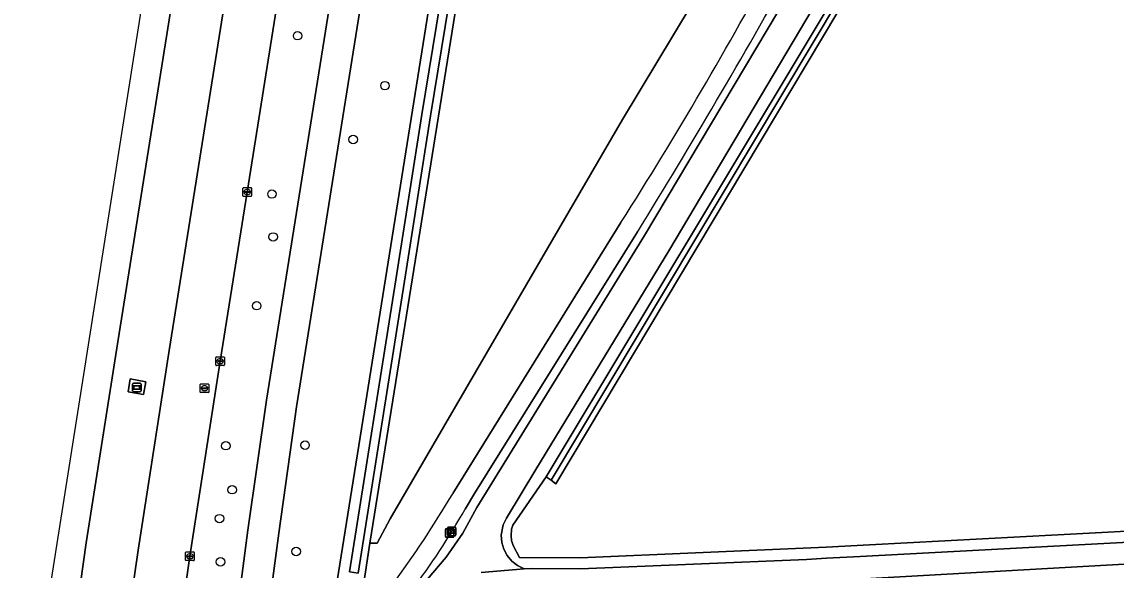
# Model space of a CAD drawing. Extents: x 160203 to 161530, y 379528 to 381797.
# Drawn here: x 160229.1 to 160354.9, y 379837.7 to 379900.8 of the extents above; entities that cross this region are included whole.
import ezdxf

# ---------------------------------------------------------------- set-up
doc = ezdxf.new("R2010")
doc.units = 0
for name, color, linetype in [('IMGEO_Berm_groen', 7, 'Continuous'), ('IMGEO_Boom', 7, 'Continuous'), ('IMGEO_Fietspad_gesloten', 7, 'Continuous'), ('IMGEO_Grasland_agrarisch', 7, 'Continuous'), ('IMGEO_Grasland_overig', 7, 'Continuous'), ('IMGEO_Groenvoorziening', 7, 'Continuous'), ('IMGEO_Kolk', 7, 'Continuous'), ('IMGEO_Loofbos', 7, 'Continuous'), ('IMGEO_Naaldbos', 7, 'Continuous'), ('IMGEO_Oever', 7, 'Continuous'), ('IMGEO_Reclamebord', 7, 'Continuous'), ('IMGEO_Rijbaan_lokaal_halfverhard', 7, 'Continuous'), ('IMGEO_Rijbaan_lokaal_onverhard', 7, 'Continuous'), ('IMGEO_Rijbaan_regionaal_gesloten', 7, 'Continuous'), ('IMGEO_Rioolput', 7, 'Continuous'), ('IMGEO_Terreindeel_open', 7, 'Continuous'), ('IMGEO_Verkeersbordpaal', 7, 'Continuous'), ('IMGEO_Waterloop', 7, 'Continuous'), ('IMGEO_Wegwijzer', 7, 'Continuous')]:
    doc.layers.add(name, color=color, linetype=linetype)

msp = doc.modelspace()

# ---------------------------------------------------------------- linework, layer by layer
at = {"layer": 'IMGEO_Berm_groen'}
for points in [[(160276.59, 379978.75), (160279.97, 380000), (160284.77, 380030.19), (160278.87, 380031.17), (160277.11, 380020.2), (160273.87, 380000), (160273.74, 379999.16), (160270.62, 379979.38), (160267.54, 379959.87), (160264.35, 379939.85), (160261.27, 379920.43), (160258.37, 379902.43), (160255, 379881.24), (160251.87, 379861.76), (160248.41, 379839.31), (160245.78, 379820.99), (160252.12, 379820.16), (160254.02, 379834.36), (160255.08, 379842.3), (160257.22, 379857.27)], [(160243.35, 379859.41), (160243.06, 379857.92), (160241.29, 379858.24), (160241.55, 379859.73)]]:
    msp.add_lwpolyline(points, close=True, dxfattribs=at)
for points in [[(160261.76, 380000), (160240.13, 379864), (160236.49, 379840.86), (160233.89, 379822.55), (160233.54, 379820.08), (160231.01, 379801.2), (160230.11, 379794.14), (160229.08, 379785.64), (160233.85, 379774.97), (160236.04, 379793.32), (160236.89, 379800.14), (160239.43, 379819.2), (160239.81, 379821.77), (160242.46, 379840.02), (160246, 379863.01), (160264.67, 379980.23)], [(160273.92, 379835.4), (160273.99, 379835.07), (160275.67, 379836.64), (160277.86, 379839.2), (160279.77, 379841.98), (160281.38, 379844.94), (160300.69, 379876.22), (160318.7, 379906.49)], [(160299.86, 379876.64), (160281.13, 379846.53), (160280.05, 379844.73)]]:
    msp.add_lwpolyline(points, dxfattribs=at)
for centre, radius, start, end in [((159620.75, 380295.57), 797.94, 328.33041, 330.86665), ((160200.09, 379890.57), 92.17, 323.2279, 330.1695)]:
    msp.add_arc(centre, radius, start, end, dxfattribs=at)
at = {"layer": 'IMGEO_Boom'}
for centre in [(160260.79, 379899.23), (160270.83, 379893.48), (160267.17, 379887.29), (160257.84, 379881.01), (160257.97, 379876.07), (160256.08, 379868.15), (160252.54, 379852.04), (160261.64, 379852.11), (160253.26, 379846.97), (160251.8, 379843.65), (160260.62, 379839.87), (160251.92, 379838.68)]:
    msp.add_circle(centre, 0.489, dxfattribs=at)
at = {"layer": 'IMGEO_Fietspad_gesloten'}
for points in [[(160256.53, 379826.14), (160258.63, 379841.98), (160260.67, 379856.52), (160280.08, 379978.27), (160283.54, 380000), (160279.97, 380000), (160276.59, 379978.75), (160257.22, 379857.27), (160255.08, 379842.3), (160254.02, 379834.36), (160252.12, 379820.16), (160251.72, 379817.19), (160250.59, 379808.35), (160247.8, 379786.96), (160246.21, 379773.5)], [(160297.96, 379877.73), (160278.62, 379846.52)], [(160280.05, 379844.73), (160281.13, 379846.53), (160299.86, 379876.64)]]:
    msp.add_lwpolyline(points, dxfattribs=at)
for centre, radius, start, end in [((159881.3, 380142.3), 493.57, 327.5851, 331.7147), ((159620.75, 380295.57), 797.94, 328.33041, 330.86665), ((160157.77, 379918.73), 140.79, 323.969, 329.1389), ((160200.09, 379890.57), 92.17, 323.2279, 330.1695)]:
    msp.add_arc(centre, radius, start, end, dxfattribs=at)
at = {"layer": 'IMGEO_Grasland_agrarisch'}
msp.add_lwpolyline([(160294.66, 380000), (160269.1, 379840.82), (160269.94, 379840.82), (160271.43, 379843.62), (160298.15, 379889.57), (160309.99, 379909.32), (160339.72, 379959.52), (160340.64, 379960.5), (160343.37, 379963.38), (160344.03, 379964.08)], dxfattribs=at)
at = {"layer": 'IMGEO_Grasland_overig'}
for points in [[(160352.45, 379947.67), (160378.38, 379904.17), (160399.59, 379868.58), (160411.66, 379847.42), (160412.38, 379847.79), (160399.2, 379870.72), (160385.68, 379893.58), (160366.11, 379926.16), (160352.83, 379948.55), (160349.84, 379948.27), (160289.95, 379848.06), (160290.49, 379847.67), (160330.19, 379914.23), (160350.12, 379947.64)], [(160396.58, 379840.7), (160323.24, 379836.57)]]:
    msp.add_lwpolyline(points, dxfattribs=at)
at = {"layer": 'IMGEO_Groenvoorziening'}
for points in [[(160395.84, 379844.33), (160326.56, 379840.64), (160321.57, 379840.37), (160293.26, 379839.13), (160286.32, 379839.16), (160285.57, 379840.56), (160285.4, 379841.12), (160285.36, 379841.67), (160285.39, 379842.42), (160285.52, 379842.88), (160289.38, 379848.46), (160330.63, 379917.24), (160330.82, 379917.56), (160349.27, 379948.61)], [(160321.52, 379904.95), (160303.47, 379874.46), (160288.19, 379849.3), (160284.79, 379843.7), (160284.43, 379842.95), (160284.2, 379841.74), (160284.26, 379840.91), (160284.49, 379840.12), (160284.88, 379839.39), (160285.42, 379838.76), (160286.07, 379838.26), (160286.85, 379837.88), (160287.76, 379837.92), (160293.31, 379837.85), (160319.31, 379838.95), (160321.59, 379839.1), (160325.47, 379839.3), (160395.9, 379843.05)]]:
    msp.add_lwpolyline(points, dxfattribs=at)
at = {"layer": 'IMGEO_Kolk'}
for p, q in [((160254.5, 379880.81), (160254.5, 379881.67)), ((160254.57, 379881.74), (160255.43, 379881.74)), ((160254.76, 379881.23), (160254.76, 379881.25)), ((160254.8, 379881.28), (160255.2, 379881.28)), ((160255.19, 379881.2), (160254.8, 379881.2)), ((160255.01, 379880.96), (160254.98, 379880.96)), ((160254.99, 379881.52), (160255.01, 379881.52)), ((160255.24, 379881.25), (160255.24, 379881.23)), ((160255.5, 379881.67), (160255.5, 379880.81)), ((160255.43, 379880.74), (160254.57, 379880.74)), ((160251.37, 379861.34), (160251.37, 379862.19)), ((160251.45, 379862.26), (160252.3, 379862.26)), ((160251.86, 379862.04), (160251.89, 379862.04)), ((160252.37, 379862.19), (160252.37, 379861.34)), ((160252.3, 379861.26), (160251.45, 379861.26)), ((160251.63, 379861.76), (160251.63, 379861.77)), ((160252.07, 379861.72), (160251.67, 379861.72)), ((160251.68, 379861.81), (160252.07, 379861.81)), ((160251.88, 379861.48), (160251.86, 379861.48)), ((160252.12, 379861.77), (160252.12, 379861.76)), ((160247.91, 379838.88), (160247.91, 379839.73)), ((160247.98, 379839.81), (160248.84, 379839.81)), ((160248.17, 379839.3), (160248.17, 379839.31)), ((160248.21, 379839.35), (160248.61, 379839.35)), ((160248.6, 379839.26), (160248.21, 379839.26)), ((160248.4, 379839.59), (160248.42, 379839.59)), ((160248.65, 379839.31), (160248.65, 379839.3)), ((160248.91, 379839.73), (160248.91, 379838.88)), ((160248.84, 379838.81), (160247.98, 379838.81)), ((160248.42, 379839.03), (160248.39, 379839.03))]:
    msp.add_line(p, q, dxfattribs=at)
for points in [[(160254.5, 379880.81), (160254.5, 379881.67)], [(160254.57, 379881.74), (160255.43, 379881.74)], [(160255.5, 379881.67), (160255.5, 379880.81)], [(160255.43, 379880.74), (160254.57, 379880.74)], [(160251.37, 379861.34), (160251.37, 379862.19)], [(160251.45, 379862.26), (160252.3, 379862.26)], [(160252.37, 379862.19), (160252.37, 379861.34)], [(160252.3, 379861.26), (160251.45, 379861.26)], [(160247.91, 379838.88), (160247.91, 379839.73)], [(160247.98, 379839.81), (160248.84, 379839.81)], [(160248.91, 379839.73), (160248.91, 379838.88)], [(160248.84, 379838.81), (160247.98, 379838.81)]]:
    msp.add_lwpolyline(points, dxfattribs=at)
for centre, radius, start, end in [((160254.57, 379881.66), 0.0765, 91.552, 178.448), ((160254.57, 379881.66), 0.0765, 91.552, 178.448), ((160254.57, 379880.82), 0.0765, 181.552, 268.448), ((160254.57, 379880.82), 0.0765, 181.552, 268.448), ((160254.8, 379881.24), 0.0403, 85.8775, 175.7526), ((160254.79, 379881.23), 0.0366, 178.938, 274.7102), ((160255.2, 379881.24), 0.043, 264.8664, 352.4533), ((160255.2, 379881.24), 0.0386, 1.7309, 96.639), ((160255.42, 379881.66), 0.0765, 1.552, 88.448), ((160255.42, 379881.66), 0.0765, 1.552, 88.448), ((160255.42, 379880.82), 0.0765, 271.552, 358.448), ((160255.42, 379880.82), 0.0765, 271.552, 358.448), ((160251.45, 379862.19), 0.0765, 91.552, 178.448), ((160251.45, 379862.19), 0.0765, 91.552, 178.448), ((160252.3, 379862.19), 0.0765, 1.552, 88.448), ((160252.3, 379862.19), 0.0765, 1.552, 88.448), ((160251.45, 379861.34), 0.0765, 181.552, 268.448), ((160251.45, 379861.34), 0.0765, 181.552, 268.448), ((160251.67, 379861.77), 0.0403, 85.8775, 175.7526), ((160251.67, 379861.76), 0.0366, 178.938, 274.7102), ((160252.08, 379861.77), 0.0386, 1.7309, 96.639), ((160252.07, 379861.76), 0.043, 264.8664, 352.4533), ((160252.3, 379861.34), 0.0765, 271.552, 358.448), ((160252.3, 379861.34), 0.0765, 271.552, 358.448), ((160247.98, 379839.73), 0.0765, 91.552, 178.448), ((160247.98, 379839.73), 0.0765, 91.552, 178.448), ((160248.21, 379839.31), 0.0403, 85.8775, 175.7526), ((160248.2, 379839.3), 0.0366, 178.938, 274.7102), ((160248.61, 379839.31), 0.043, 264.8664, 352.4533), ((160248.61, 379839.31), 0.0386, 1.7309, 96.639), ((160248.83, 379839.73), 0.0765, 1.552, 88.448), ((160248.83, 379839.73), 0.0765, 1.552, 88.448), ((160247.98, 379838.88), 0.0765, 181.552, 268.448), ((160247.98, 379838.88), 0.0765, 181.552, 268.448), ((160248.83, 379838.88), 0.0765, 271.552, 358.448), ((160248.83, 379838.88), 0.0765, 271.552, 358.448)]:
    msp.add_arc(centre, radius, start, end, dxfattribs=at)
for centre, major_axis, ratio, start_param, end_param in [((160254.99, 379881.24), (-0.387, 0.002), 0.722429, 4.712389, 7.853982), ((160255.01, 379881.24), (-0.39, 0.002), 0.717154, 1.570796, 4.712389), ((160251.86, 379861.76), (-0.387, 0.002), 0.722429, 4.712389, 7.853982), ((160251.88, 379861.76), (-0.39, 0.002), 0.717154, 1.570796, 4.712389), ((160248.4, 379839.31), (-0.387, 0.002), 0.722429, 4.712389, 7.853982), ((160248.42, 379839.31), (-0.39, 0.002), 0.717154, 1.570796, 4.712389)]:
    msp.add_ellipse(centre, major_axis=major_axis, ratio=ratio, start_param=start_param, end_param=end_param, dxfattribs=at)
at = {"layer": 'IMGEO_Loofbos'}
for points in [[(160298.95, 380048.76), (160307.5, 380101.17), (160329.39, 380237.95), (160320.36, 380230.75), (160305.52, 380137.94), (160304.95, 380134.52), (160296.05, 380078.64), (160288.25, 380029.61), (160283.54, 380000), (160280.08, 379978.27), (160260.67, 379856.52), (160258.63, 379841.98), (160256.53, 379826.14)], [(160343.99, 379954.59), (160344.76, 379956.08), (160345.05, 379956.96), (160345.26, 379957.86), (160345.38, 379959.7), (160345.12, 379961.53), (160344.85, 379962.42), (160344.58, 379963.06), (160344.03, 379964.08), (160343.37, 379963.38), (160340.64, 379960.5), (160339.72, 379959.52), (160309.99, 379909.32), (160298.15, 379889.57), (160271.43, 379843.62), (160269.94, 379840.82), (160269.1, 379840.82), (160268.4, 379836.24), (160266.62, 379836.23), (160265.32, 379836.48), (160291.49, 380000), (160294.67, 380020.68), (160296.11, 380028.32)], [(160278.62, 379846.52), (160297.96, 379877.73)]]:
    msp.add_lwpolyline(points, dxfattribs=at)
for centre, radius, start, end in [((159881.3, 380142.3), 493.57, 327.5851, 331.7147), ((160157.77, 379918.73), 140.79, 323.969, 329.1389)]:
    msp.add_arc(centre, radius, start, end, dxfattribs=at)
at = {"layer": 'IMGEO_Naaldbos'}
msp.add_lwpolyline([(160350.12, 379947.64), (160330.19, 379914.23), (160290.49, 379847.67), (160289.95, 379848.06), (160289.38, 379848.46), (160285.52, 379842.88), (160285.39, 379842.42), (160285.36, 379841.67), (160285.4, 379841.12), (160285.57, 379840.56), (160286.32, 379839.16), (160293.26, 379839.13), (160321.57, 379840.37), (160326.56, 379840.64), (160395.84, 379844.33), (160408.84, 379844.89), (160410.21, 379845.08), (160411.28, 379845.6), (160411.57, 379846), (160411.66, 379847.42), (160399.59, 379868.58), (160378.38, 379904.17), (160352.45, 379947.67)], dxfattribs=at)
at = {"layer": 'IMGEO_Oever'}
msp.add_lwpolyline([(160296.11, 380028.32), (160294.67, 380020.68), (160291.49, 380000), (160265.32, 379836.48), (160266.62, 379836.23), (160268.4, 379836.24), (160269.1, 379840.82), (160294.66, 380000)], dxfattribs=at)
msp.add_lwpolyline([(160267.74, 379837.35), (160266.75, 379837.51), (160272.07, 379871.14), (160275.08, 379890.17), (160279.66, 379918.25), (160282.98, 379938.72), (160287.95, 379969.32), (160292.64, 380000.58), (160296.1, 380020.8), (160297.14, 380027.39), (160298.14, 380027.24), (160297.1, 380020.63), (160293.64, 380000.42), (160288.95, 379969.16), (160283.98, 379938.56), (160280.66, 379918.09), (160276.08, 379890.01), (160273.07, 379870.98)], close=True, dxfattribs=at)
at = {"layer": 'IMGEO_Reclamebord'}
for p, q in [((160241.8, 379858.34), (160241.8, 379859.14)), ((160241.8, 379859.14), (160241.8, 379858.34)), ((160241.9, 379859.24), (160242.68, 379859.24)), ((160242.68, 379859.24), (160241.9, 379859.24)), ((160242.68, 379858.24), (160241.9, 379858.24)), ((160241.9, 379858.24), (160242.68, 379858.24)), ((160242.78, 379859.14), (160242.78, 379858.34)), ((160242.78, 379858.34), (160242.78, 379859.14))]:
    msp.add_line(p, q, dxfattribs=at)
for points in [[(160241.9, 379858.97), (160242.68, 379858.97), (160242.68, 379858.5), (160241.9, 379858.5), (160241.9, 379858.97)], [(160241.96, 379858.9), (160241.96, 379858.57), (160242.62, 379858.57), (160242.62, 379858.9), (160241.96, 379858.9)]]:
    msp.add_lwpolyline(points, dxfattribs=at)
for centre, start, end in [((160241.9, 379859.14), 90, 180), ((160241.9, 379859.14), 90, 180), ((160241.9, 379858.34), 180, 270), ((160241.9, 379858.34), 180, 270), ((160242.68, 379859.14), 0, 90), ((160242.68, 379859.14), 360, 90), ((160242.68, 379858.34), 270, 0), ((160242.68, 379858.34), 270, 0)]:
    msp.add_arc(centre, 0.1, start, end, dxfattribs=at)
at = {"layer": 'IMGEO_Rijbaan_lokaal_halfverhard'}
for points in [[(160395.9, 379843.05), (160325.47, 379839.3), (160321.59, 379839.1), (160319.31, 379838.95), (160293.31, 379837.85), (160287.76, 379837.92), (160286.85, 379837.88), (160281.88, 379837.45)], [(160323.24, 379836.57), (160396.58, 379840.7)]]:
    msp.add_lwpolyline(points, dxfattribs=at)
at = {"layer": 'IMGEO_Rijbaan_lokaal_onverhard'}
for points in [[(160318.7, 379906.49), (160300.69, 379876.22), (160281.38, 379844.94), (160279.77, 379841.98), (160277.86, 379839.2), (160275.67, 379836.64)], [(160281.88, 379837.45), (160286.85, 379837.88), (160286.07, 379838.26), (160285.42, 379838.76), (160284.88, 379839.39), (160284.49, 379840.12), (160284.26, 379840.91), (160284.2, 379841.74), (160284.43, 379842.95), (160284.79, 379843.7), (160288.19, 379849.3), (160303.47, 379874.46), (160321.52, 379904.95)]]:
    msp.add_lwpolyline(points, dxfattribs=at)
at = {"layer": 'IMGEO_Rijbaan_regionaal_gesloten'}
msp.add_lwpolyline([(160230.29, 379823.03), (160233.89, 379822.55), (160236.49, 379840.86), (160240.13, 379864), (160261.76, 380000), (160267.03, 380033.12), (160263.48, 380033.71)], close=True, dxfattribs=at)
for points in [[(160264.67, 379980.23), (160246, 379863.01), (160242.46, 379840.02), (160239.81, 379821.77), (160239.43, 379819.2), (160236.89, 379800.14), (160236.04, 379793.32), (160233.85, 379774.97), (160233.7, 379773.67)], [(160239.59, 379772.53), (160240.73, 379782.44), (160241.02, 379784.72), (160242.78, 379798.81), (160245.37, 379818.16), (160245.78, 379820.99), (160248.41, 379839.31), (160251.87, 379861.76), (160255, 379881.24), (160258.37, 379902.43), (160261.27, 379920.43), (160264.35, 379939.85), (160267.54, 379959.87), (160270.62, 379979.38)]]:
    msp.add_lwpolyline(points, dxfattribs=at)
at = {"layer": 'IMGEO_Rioolput'}
for p, q in [((160249.58, 379858.22), (160249.58, 379859.07)), ((160249.65, 379859.15), (160250.51, 379859.15)), ((160250.51, 379858.15), (160249.65, 379858.15)), ((160249.84, 379858.64), (160249.84, 379858.65)), ((160249.88, 379858.69), (160250.28, 379858.69)), ((160250.28, 379858.6), (160249.88, 379858.6)), ((160250.09, 379858.37), (160250.06, 379858.37)), ((160250.07, 379858.93), (160250.09, 379858.93)), ((160250.32, 379858.65), (160250.32, 379858.64)), ((160250.58, 379859.07), (160250.58, 379858.22))]:
    msp.add_line(p, q, dxfattribs=at)
for points in [[(160249.58, 379858.22), (160249.58, 379859.07)], [(160249.65, 379859.15), (160250.51, 379859.15)], [(160250.51, 379858.15), (160249.65, 379858.15)], [(160250.58, 379859.07), (160250.58, 379858.22)]]:
    msp.add_lwpolyline(points, dxfattribs=at)
for centre, radius, start, end in [((160249.66, 379859.07), 0.0765, 91.552, 178.448), ((160249.66, 379859.07), 0.0765, 91.552, 178.448), ((160249.66, 379858.22), 0.0765, 181.552, 268.448), ((160249.66, 379858.22), 0.0765, 181.552, 268.448), ((160249.88, 379858.65), 0.0403, 85.8775, 175.7526), ((160249.87, 379858.64), 0.0366, 178.938, 274.7102), ((160250.28, 379858.65), 0.0386, 1.7309, 96.639), ((160250.28, 379858.65), 0.043, 264.8664, 352.4533), ((160250.5, 379859.07), 0.0765, 1.552, 88.448), ((160250.5, 379859.07), 0.0765, 1.552, 88.448), ((160250.5, 379858.22), 0.0765, 271.552, 358.448), ((160250.5, 379858.22), 0.0765, 271.552, 358.448)]:
    msp.add_arc(centre, radius, start, end, dxfattribs=at)
for centre, major_axis, ratio, start_param, end_param in [((160250.07, 379858.65), (-0.387, 0.002), 0.722429, 4.712389, 7.853982), ((160250.09, 379858.65), (-0.39, 0.002), 0.717154, 1.570796, 4.712389)]:
    msp.add_ellipse(centre, major_axis=major_axis, ratio=ratio, start_param=start_param, end_param=end_param, dxfattribs=at)
at = {"layer": 'IMGEO_Terreindeel_open'}
msp.add_lwpolyline([(160243.06, 379857.92), (160243.35, 379859.41), (160241.55, 379859.73), (160241.29, 379858.24)], close=True, dxfattribs=at)
at = {"layer": 'IMGEO_Verkeersbordpaal'}
for p, q in [((160277.78, 379841.6), (160277.78, 379842.39)), ((160277.78, 379842.39), (160277.78, 379841.6)), ((160277.88, 379842.49), (160278.67, 379842.49)), ((160278.67, 379842.49), (160277.88, 379842.49)), ((160278.77, 379842.39), (160278.77, 379841.6)), ((160278.77, 379841.6), (160278.77, 379842.39)), ((160278.67, 379841.5), (160277.88, 379841.5)), ((160277.88, 379841.5), (160278.67, 379841.5))]:
    msp.add_line(p, q, dxfattribs=at)
msp.add_lwpolyline([(160278.2, 379842.37), (160278.35, 379842.37), (160278.35, 379841.62), (160278.2, 379841.62), (160278.2, 379842.37)], dxfattribs=at)
for centre, start, end in [((160277.88, 379842.39), 90, 180), ((160277.88, 379842.39), 90, 180), ((160278.67, 379842.39), 0, 90), ((160278.67, 379842.39), 360, 90), ((160277.88, 379841.6), 180, 270), ((160277.88, 379841.6), 180, 270), ((160278.67, 379841.6), 270, 0), ((160278.67, 379841.6), 270, 0)]:
    msp.add_arc(centre, 0.1, start, end, dxfattribs=at)
at = {"layer": 'IMGEO_Waterloop'}
msp.add_lwpolyline([(160297.1, 380020.63), (160298.14, 380027.24), (160297.14, 380027.39), (160296.1, 380020.8), (160292.64, 380000.58), (160287.95, 379969.32), (160282.98, 379938.72), (160279.66, 379918.25), (160275.08, 379890.17), (160272.07, 379871.14), (160266.75, 379837.51), (160267.74, 379837.35), (160273.07, 379870.98), (160276.08, 379890.01), (160280.66, 379918.09), (160283.98, 379938.56), (160288.95, 379969.16), (160293.64, 380000.42)], close=True, dxfattribs=at)
msp.add_lwpolyline([(160349.27, 379948.61), (160330.82, 379917.56), (160330.63, 379917.24), (160289.38, 379848.46), (160289.95, 379848.06), (160349.84, 379948.27)], dxfattribs=at)
at = {"layer": 'IMGEO_Wegwijzer'}
for p, q in [((160278.01, 379841.77), (160278.01, 379842.57)), ((160278.01, 379842.57), (160278.01, 379841.77)), ((160278.11, 379842.67), (160278.9, 379842.67)), ((160278.9, 379842.67), (160278.11, 379842.67)), ((160279, 379842.57), (160279, 379841.77)), ((160279, 379841.77), (160279, 379842.57)), ((160278.9, 379841.67), (160278.11, 379841.67)), ((160278.11, 379841.67), (160278.9, 379841.67))]:
    msp.add_line(p, q, dxfattribs=at)
for points in [[(160278.11, 379842.4), (160278.9, 379842.4), (160278.9, 379841.94), (160278.11, 379841.94), (160278.11, 379842.4)], [(160278.17, 379842.34), (160278.17, 379842), (160278.83, 379842), (160278.83, 379842.34), (160278.17, 379842.34)]]:
    msp.add_lwpolyline(points, dxfattribs=at)
for centre, start, end in [((160278.11, 379842.57), 90, 180), ((160278.11, 379842.57), 90, 180), ((160278.11, 379841.77), 180, 270), ((160278.11, 379841.77), 180, 270), ((160278.9, 379842.57), 0, 90), ((160278.9, 379842.57), 360, 90), ((160278.9, 379841.77), 270, 0), ((160278.9, 379841.77), 270, 0)]:
    msp.add_arc(centre, 0.1, start, end, dxfattribs=at)

doc.saveas('drawing.dxf')
